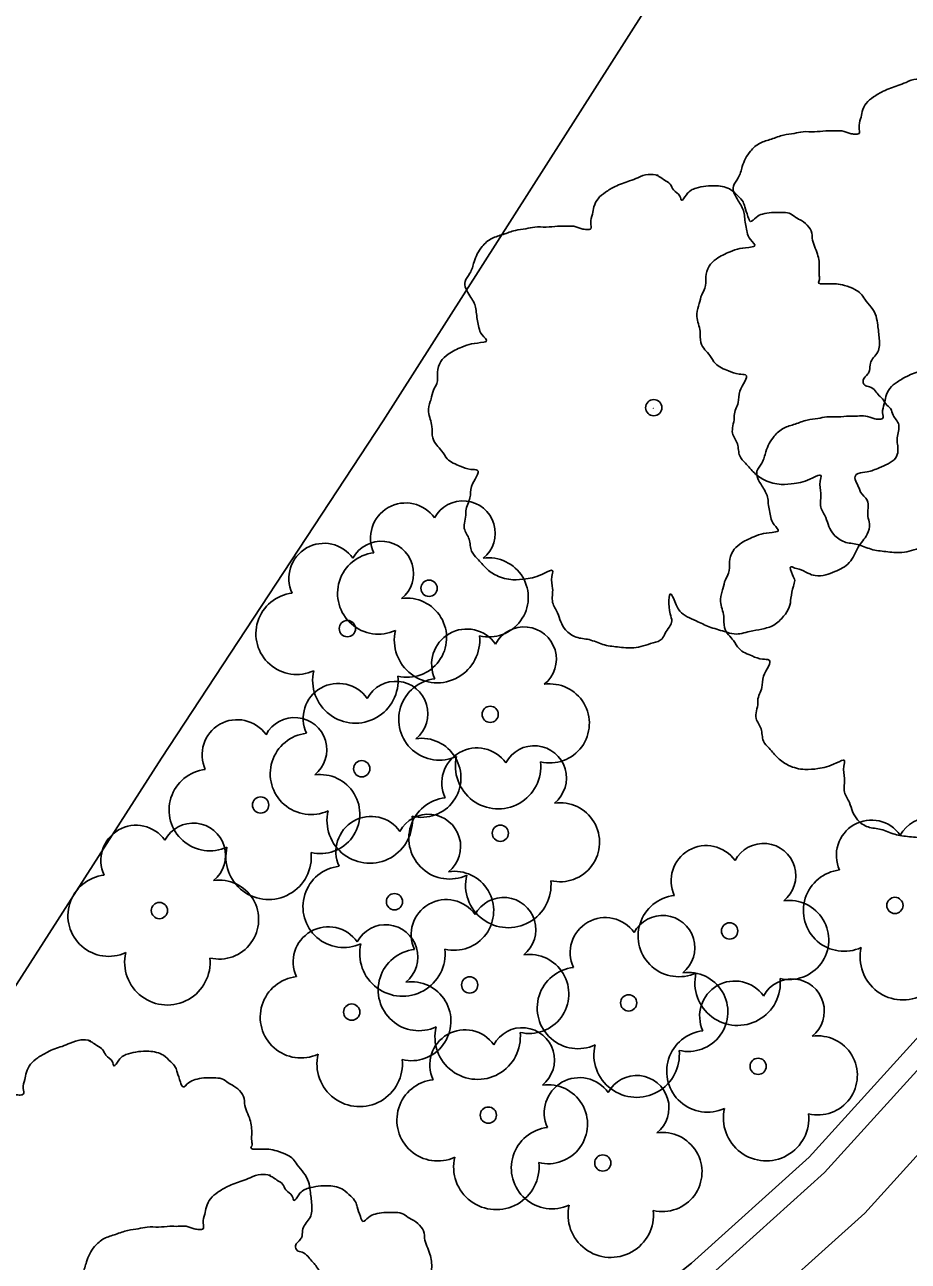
# Model space of a CAD drawing. Extents: x 2161152 to 2175754, y 602179 to 617749.
# Drawn here: x 2162199.07 to 2162219.5, y 604359.99 to 604388.58 of the extents above; entities that cross this region are included whole.
import ezdxf

# ---------------------------------------------------------------- set-up
doc = ezdxf.new("R2010")
doc.units = 0
for name, color, linetype in [('RD_EX_Conc_Curb', 7, 'Continuous'), ('RD_EX_Conc_Gutter', 7, 'Continuous'), ('RD_EX_Conc_Sidewalk', 7, 'Continuous'), ('RD_EX_VEG', 7, 'Continuous')]:
    doc.layers.add(name, color=color, linetype=linetype)

msp = doc.modelspace()

# ---------------------------------------------------------------- linework, layer by layer
at = {"layer": 'RD_EX_Conc_Curb'}
for points in [[(2162184.242, 604343.422), (2162186.521, 604344.038), (2162190.658, 604345.558), (2162195.173, 604347.556), (2162202.112, 604350.97), (2162204.493, 604352.477), (2162209.612, 604356.055), (2162214.493, 604359.946), (2162217.21, 604362.397), (2162219.764, 604365.21)], [(2162220.152, 604364.892), (2162217.564, 604362.042), (2162214.816, 604359.564), (2162209.911, 604355.654), (2162204.77, 604352.061), (2162202.357, 604350.533), (2162195.385, 604347.103), (2162190.845, 604345.094), (2162186.673, 604343.561), (2162182.381, 604342.402), (2162180.487, 604342.017)]]:
    msp.add_lwpolyline(points, dxfattribs=at)
at = {"layer": 'RD_EX_Conc_Gutter'}
msp.add_lwpolyline([(2162230.734, 604380.744), (2162231.841, 604380.024), (2162223.522, 604367.237), (2162221.174, 604364.054), (2162218.497, 604361.106), (2162215.671, 604358.557), (2162210.702, 604354.596), (2162205.502, 604350.961), (2162203.003, 604349.38), (2162195.944, 604345.906), (2162191.341, 604343.869), (2162187.074, 604342.302), (2162182.685, 604341.116), (2162180.734, 604340.72)], dxfattribs=at)
at = {"layer": 'RD_EX_Conc_Sidewalk'}
msp.add_lwpolyline([(2162184.242, 604343.422), (2162187.114, 604348.185), (2162193.999, 604358.778), (2162202.233, 604371.623), (2162207.363, 604379.424), (2162215.289, 604391.875), (2162222.165, 604387.473), (2162227.525, 604384.078), (2162232.46, 604380.96)], dxfattribs=at)
at = {"layer": 'RD_EX_VEG'}
for centre, radius in [((2162213.617, 604379.728), 0.188), ((2162213.607, 604379.714), 0.000075), ((2162208.422, 604375.552), 0.188), ((2162206.533, 604374.619), 0.188), ((2162209.835, 604372.637), 0.188), ((2162206.865, 604371.379), 0.188), ((2162204.527, 604370.541), 0.188), ((2162210.07, 604369.888), 0.188), ((2162202.187, 604368.1), 0.188), ((2162207.622, 604368.304), 0.188), ((2162219.193, 604368.218), 0.188), ((2162215.371, 604367.628), 0.188), ((2162209.361, 604366.38), 0.188), ((2162206.633, 604365.751), 0.188), ((2162213.037, 604365.965), 0.188), ((2162216.031, 604364.497), 0.188), ((2162209.792, 604363.369), 0.188), ((2162212.439, 604362.263), 0.188)]:
    msp.add_circle(centre, radius, dxfattribs=at)
for centre, radius, start, end in [((2162207.881, 604376.712), 0.813, 34.9763, 204.756), ((2162209.206, 604376.828), 0.746, 308.7626, 152.0467), ((2162205.993, 604375.779), 0.813, 34.9763, 204.756), ((2162207.317, 604375.895), 0.746, 308.7626, 152.0467), ((2162207.249, 604375.435), 0.943, 96.4518, 294.734), ((2162209.802, 604375.342), 0.914, 256.5667, 98.1046), ((2162205.361, 604374.502), 0.943, 96.4518, 294.734), ((2162207.913, 604374.409), 0.914, 256.5667, 98.1046), ((2162208.606, 604374.354), 0.988, 166.8827, 5.7589), ((2162209.294, 604373.797), 0.813, 34.9763, 204.756), ((2162210.619, 604373.913), 0.746, 308.7626, 152.0467), ((2162206.718, 604373.421), 0.988, 166.8827, 5.7589), ((2162207.649, 604372.655), 0.746, 308.7626, 152.0467), ((2162208.662, 604372.52), 0.943, 96.4518, 294.734), ((2162206.324, 604372.539), 0.813, 34.9763, 204.756), ((2162211.214, 604372.427), 0.914, 256.5667, 98.1046), ((2162203.986, 604371.701), 0.813, 34.9763, 204.756), ((2162205.311, 604371.817), 0.746, 308.7626, 152.0467), ((2162205.692, 604371.262), 0.943, 96.4518, 294.734), ((2162208.245, 604371.169), 0.914, 256.5667, 98.1046), ((2162209.529, 604371.048), 0.813, 34.9763, 204.756), ((2162210.019, 604371.439), 0.988, 166.8827, 5.7589), ((2162210.854, 604371.165), 0.746, 308.7626, 152.0467), ((2162203.354, 604370.424), 0.943, 96.4518, 294.734), ((2162205.907, 604370.331), 0.914, 256.5667, 98.1046), ((2162208.897, 604369.771), 0.943, 96.4518, 294.734), ((2162211.45, 604369.679), 0.914, 256.5667, 98.1046), ((2162207.049, 604370.182), 0.988, 166.8827, 5.7589), ((2162207.081, 604369.464), 0.813, 34.9763, 204.756), ((2162208.406, 604369.58), 0.746, 308.7626, 152.0467), ((2162219.977, 604369.494), 0.746, 308.7626, 152.0467), ((2162201.646, 604369.26), 0.813, 34.9763, 204.756), ((2162202.971, 604369.377), 0.746, 308.7626, 152.0467), ((2162218.652, 604369.378), 0.813, 34.9763, 204.756), ((2162216.155, 604368.905), 0.746, 308.7626, 152.0467), ((2162204.711, 604369.343), 0.988, 166.8827, 5.7589), ((2162214.831, 604368.789), 0.813, 34.9763, 204.756), ((2162206.449, 604368.187), 0.943, 96.4518, 294.734), ((2162201.014, 604367.983), 0.943, 96.4518, 294.734), ((2162203.567, 604367.891), 0.914, 256.5667, 98.1046), ((2162209.002, 604368.094), 0.914, 256.5667, 98.1046), ((2162210.254, 604368.691), 0.988, 166.8827, 5.7589), ((2162218.02, 604368.101), 0.943, 96.4518, 294.734), ((2162208.82, 604367.541), 0.813, 34.9763, 204.756), ((2162210.144, 604367.657), 0.746, 308.7626, 152.0467), ((2162214.199, 604367.512), 0.943, 96.4518, 294.734), ((2162216.751, 604367.419), 0.914, 256.5667, 98.1046), ((2162212.497, 604367.125), 0.813, 34.9763, 204.756), ((2162213.821, 604367.241), 0.746, 308.7626, 152.0467), ((2162206.092, 604366.911), 0.813, 34.9763, 204.756), ((2162207.417, 604367.027), 0.746, 308.7626, 152.0467), ((2162202.371, 604366.903), 0.988, 166.8827, 5.7589), ((2162207.806, 604367.106), 0.988, 166.8827, 5.7589), ((2162208.188, 604366.264), 0.943, 96.4518, 294.734), ((2162210.74, 604366.171), 0.914, 256.5667, 98.1046), ((2162219.377, 604367.021), 0.988, 166.8827, 5.7589), ((2162211.865, 604365.848), 0.943, 96.4518, 294.734), ((2162205.46, 604365.634), 0.943, 96.4518, 294.734), ((2162214.417, 604365.755), 0.914, 256.5667, 98.1046), ((2162215.556, 604366.431), 0.988, 166.8827, 5.7589), ((2162216.815, 604365.774), 0.746, 308.7626, 152.0467), ((2162208.013, 604365.541), 0.914, 256.5667, 98.1046), ((2162215.491, 604365.658), 0.813, 34.9763, 204.756), ((2162209.545, 604365.183), 0.988, 166.8827, 5.7589), ((2162210.576, 604364.645), 0.746, 308.7626, 152.0467), ((2162209.252, 604364.529), 0.813, 34.9763, 204.756), ((2162214.859, 604364.381), 0.943, 96.4518, 294.734), ((2162217.411, 604364.288), 0.914, 256.5667, 98.1046), ((2162213.221, 604364.768), 0.988, 166.8827, 5.7589), ((2162206.817, 604364.554), 0.988, 166.8827, 5.7589), ((2162211.898, 604363.423), 0.813, 34.9763, 204.756), ((2162213.223, 604363.54), 0.746, 308.7626, 152.0467), ((2162208.62, 604363.252), 0.943, 96.4518, 294.734), ((2162211.172, 604363.159), 0.914, 256.5667, 98.1046), ((2162216.216, 604363.3), 0.988, 166.8827, 5.7589), ((2162211.266, 604362.146), 0.943, 96.4518, 294.734), ((2162213.819, 604362.054), 0.914, 256.5667, 98.1046), ((2162209.977, 604362.172), 0.988, 166.8827, 5.7589), ((2162212.623, 604361.066), 0.988, 166.8827, 5.7589)]:
    msp.add_arc(centre, radius, start, end, dxfattribs=at)
for points in [[(2162219.918, 604387.307), (2162219.693, 604387.326), (2162219.45, 604387.251), (2162219.262, 604387.176), (2162219.093, 604387.12), (2162218.925, 604387.045), (2162218.7, 604386.914), (2162218.531, 604386.764), (2162218.437, 604386.576), (2162218.4, 604386.408), (2162218.363, 604386.202), (2162218.363, 604386.07), (2162218.269, 604386.052), (2162218.156, 604386.07), (2162217.969, 604386.127), (2162217.782, 604386.127), (2162217.594, 604386.127), (2162217.332, 604386.108), (2162217.069, 604386.108), (2162216.863, 604386.07), (2162216.62, 604386.033), (2162216.338, 604385.939), (2162216.076, 604385.846), (2162215.851, 604385.658), (2162215.664, 604385.302), (2162215.57, 604385.04), (2162215.458, 604384.852), (2162215.57, 604384.515), (2162215.701, 604384.252), (2162215.72, 604384.103), (2162215.776, 604383.784), (2162215.851, 604383.615), (2162215.945, 604383.465), (2162215.889, 604383.447), (2162215.607, 604383.409), (2162215.383, 604383.334), (2162215.064, 604383.165), (2162214.895, 604382.997), (2162214.82, 604382.753), (2162214.802, 604382.491), (2162214.727, 604382.341), (2162214.67, 604382.135), (2162214.652, 604382.078), (2162214.614, 604381.835), (2162214.689, 604381.497), (2162214.708, 604381.235), (2162214.802, 604381.066), (2162214.914, 604380.935), (2162215.045, 604380.748), (2162215.345, 604380.579), (2162215.589, 604380.504), (2162215.739, 604380.485), (2162215.607, 604380.111), (2162215.57, 604379.848), (2162215.476, 604379.548), (2162215.476, 604379.492), (2162215.439, 604379.136), (2162215.551, 604378.892), (2162215.607, 604378.611), (2162215.739, 604378.443), (2162215.945, 604378.218), (2162216.188, 604378.049), (2162216.563, 604377.955), (2162216.863, 604377.974), (2162217.294, 604378.105), (2162217.482, 604378.161), (2162217.463, 604378.03), (2162217.482, 604377.749), (2162217.482, 604377.43), (2162217.594, 604377.187), (2162217.669, 604376.981), (2162217.782, 604376.793), (2162218.025, 604376.625), (2162218.325, 604376.568), (2162218.644, 604376.456), (2162218.981, 604376.4), (2162219.356, 604376.381), (2162219.806, 604376.493), (2162220.012, 604376.587), (2162220.087, 604376.718), (2162220.237, 604376.999), (2162220.199, 604377.168), (2162220.218, 604377.618), (2162220.293, 604377.487), (2162220.424, 604377.224), (2162220.799, 604376.999), (2162221.099, 604376.868), (2162221.455, 604376.756), (2162221.68, 604376.7), (2162222.036, 604376.756), (2162222.317, 604376.812), (2162222.598, 604376.906), (2162222.823, 604377.112), (2162222.954, 604377.318), (2162222.992, 604377.524), (2162223.048, 604377.805), (2162223.085, 604377.936)], [(2162213.716, 604385.104), (2162213.491, 604385.122), (2162213.247, 604385.047), (2162213.06, 604384.972), (2162212.891, 604384.916), (2162212.722, 604384.841), (2162212.498, 604384.71), (2162212.329, 604384.56), (2162212.235, 604384.373), (2162212.198, 604384.204), (2162212.16, 604383.998), (2162212.16, 604383.867), (2162212.067, 604383.848), (2162211.954, 604383.867), (2162211.767, 604383.923), (2162211.579, 604383.923), (2162211.392, 604383.923), (2162211.129, 604383.904), (2162210.867, 604383.904), (2162210.661, 604383.867), (2162210.417, 604383.829), (2162210.136, 604383.735), (2162209.874, 604383.642), (2162209.649, 604383.454), (2162209.461, 604383.098), (2162209.368, 604382.836), (2162209.255, 604382.648), (2162209.368, 604382.311), (2162209.499, 604382.049), (2162209.518, 604381.899), (2162209.574, 604381.58), (2162209.649, 604381.411), (2162209.743, 604381.261), (2162209.686, 604381.243), (2162209.405, 604381.205), (2162209.18, 604381.13), (2162208.862, 604380.962), (2162208.693, 604380.793), (2162208.618, 604380.549), (2162208.599, 604380.287), (2162208.524, 604380.137), (2162208.468, 604379.931), (2162208.449, 604379.875), (2162208.412, 604379.631), (2162208.487, 604379.294), (2162208.506, 604379.031), (2162208.599, 604378.862), (2162208.712, 604378.731), (2162208.843, 604378.544), (2162209.143, 604378.375), (2162209.386, 604378.3), (2162209.536, 604378.282), (2162209.405, 604377.907), (2162209.368, 604377.644), (2162209.274, 604377.344), (2162209.274, 604377.288), (2162209.237, 604376.932), (2162209.349, 604376.688), (2162209.405, 604376.407), (2162209.536, 604376.239), (2162209.743, 604376.014), (2162209.986, 604375.845), (2162210.361, 604375.751), (2162210.661, 604375.77), (2162211.092, 604375.901), (2162211.279, 604375.958), (2162211.261, 604375.826), (2162211.279, 604375.545), (2162211.279, 604375.227), (2162211.392, 604374.983), (2162211.467, 604374.777), (2162211.579, 604374.589), (2162211.823, 604374.421), (2162212.123, 604374.364), (2162212.441, 604374.252), (2162212.779, 604374.196), (2162213.154, 604374.177), (2162213.603, 604374.289), (2162213.809, 604374.383), (2162213.884, 604374.514), (2162214.034, 604374.796), (2162213.997, 604374.964), (2162214.016, 604375.414), (2162214.091, 604375.283), (2162214.222, 604375.02), (2162214.597, 604374.796), (2162214.897, 604374.664), (2162215.253, 604374.552), (2162215.478, 604374.496), (2162215.834, 604374.552), (2162216.115, 604374.608), (2162216.396, 604374.702), (2162216.621, 604374.908), (2162216.752, 604375.114), (2162216.789, 604375.32), (2162216.846, 604375.601), (2162216.883, 604375.733)], [(2162216.883, 604375.733), (2162216.827, 604375.864), (2162216.789, 604376.051), (2162216.846, 604376.032), (2162216.977, 604375.995), (2162217.183, 604375.901), (2162217.352, 604375.845), (2162217.595, 604375.864), (2162217.802, 604375.939), (2162218.139, 604376.145), (2162218.345, 604376.501), (2162218.551, 604376.801), (2162218.607, 604377.045), (2162218.57, 604377.213), (2162218.551, 604377.588), (2162218.401, 604377.775), (2162218.364, 604377.869), (2162218.289, 604378.169), (2162218.345, 604378.207), (2162218.551, 604378.244), (2162218.832, 604378.338), (2162219.038, 604378.431), (2162219.207, 604378.563), (2162219.263, 604378.731), (2162219.245, 604379.031), (2162219.282, 604379.331), (2162219.226, 604379.444), (2162219.151, 604379.556), (2162219.095, 604379.706), (2162218.982, 604379.818), (2162218.907, 604379.931), (2162218.832, 604380.006), (2162218.739, 604380.118), (2162218.607, 604380.212), (2162218.495, 604380.249), (2162218.457, 604380.362), (2162218.57, 604380.512), (2162218.607, 604380.587), (2162218.626, 604380.755), (2162218.795, 604381.018), (2162218.832, 604381.318), (2162218.795, 604381.636), (2162218.757, 604381.842), (2162218.645, 604382.049), (2162218.495, 604382.236), (2162218.401, 604382.367), (2162218.27, 604382.461), (2162218.026, 604382.555), (2162217.839, 604382.592), (2162217.577, 604382.592), (2162217.427, 604382.63), (2162217.445, 604382.667), (2162217.445, 604382.78), (2162217.445, 604382.986), (2162217.389, 604383.323), (2162217.277, 604383.698), (2162217.277, 604383.717), (2162217.202, 604383.904), (2162217.033, 604384.054), (2162216.902, 604384.129), (2162216.752, 604384.223), (2162216.565, 604384.241), (2162216.34, 604384.241), (2162216.133, 604384.204), (2162215.984, 604384.129), (2162215.852, 604384.035), (2162215.796, 604384.148), (2162215.721, 604384.373), (2162215.684, 604384.485), (2162215.571, 604384.616), (2162215.403, 604384.766), (2162215.065, 604384.86), (2162214.597, 604384.804), (2162214.372, 604384.654), (2162214.259, 604384.523), (2162214.222, 604384.616), (2162214.072, 604384.766), (2162213.997, 604384.897), (2162213.866, 604384.991), (2162213.753, 604385.066), (2162213.678, 604385.104)], [(2162220.465, 604380.715), (2162220.24, 604380.734), (2162219.996, 604380.659), (2162219.809, 604380.584), (2162219.64, 604380.528), (2162219.471, 604380.453), (2162219.246, 604380.322), (2162219.078, 604380.172), (2162218.984, 604379.985), (2162218.946, 604379.816), (2162218.909, 604379.61), (2162218.909, 604379.478), (2162218.815, 604379.46), (2162218.703, 604379.478), (2162218.515, 604379.535), (2162218.328, 604379.535), (2162218.141, 604379.535), (2162217.878, 604379.516), (2162217.616, 604379.516), (2162217.41, 604379.478), (2162217.166, 604379.441), (2162216.885, 604379.347), (2162216.622, 604379.254), (2162216.398, 604379.066), (2162216.21, 604378.71), (2162216.116, 604378.448), (2162216.004, 604378.26), (2162216.116, 604377.923), (2162216.248, 604377.661), (2162216.266, 604377.511), (2162216.323, 604377.192), (2162216.398, 604377.023), (2162216.491, 604376.873), (2162216.435, 604376.855), (2162216.154, 604376.817), (2162215.929, 604376.742), (2162215.61, 604376.574), (2162215.442, 604376.405), (2162215.367, 604376.161), (2162215.348, 604375.899), (2162215.273, 604375.749), (2162215.217, 604375.543), (2162215.198, 604375.486), (2162215.161, 604375.243), (2162215.236, 604374.905), (2162215.254, 604374.643), (2162215.348, 604374.474), (2162215.46, 604374.343), (2162215.592, 604374.156), (2162215.892, 604373.987), (2162216.135, 604373.912), (2162216.285, 604373.893), (2162216.154, 604373.519), (2162216.116, 604373.256), (2162216.023, 604372.956), (2162216.023, 604372.9), (2162215.985, 604372.544), (2162216.098, 604372.3), (2162216.154, 604372.019), (2162216.285, 604371.851), (2162216.491, 604371.626), (2162216.735, 604371.457), (2162217.11, 604371.363), (2162217.41, 604371.382), (2162217.841, 604371.513), (2162218.028, 604371.569), (2162218.009, 604371.438), (2162218.028, 604371.157), (2162218.028, 604370.839), (2162218.141, 604370.595), (2162218.216, 604370.389), (2162218.328, 604370.201), (2162218.572, 604370.033), (2162218.871, 604369.976), (2162219.19, 604369.864), (2162219.527, 604369.808), (2162219.902, 604369.789), (2162220.352, 604369.901), (2162220.558, 604369.995), (2162220.633, 604370.126), (2162220.783, 604370.407), (2162220.746, 604370.576), (2162220.764, 604371.026), (2162220.839, 604370.895), (2162220.971, 604370.632), (2162221.345, 604370.407), (2162221.645, 604370.276), (2162222.001, 604370.164), (2162222.226, 604370.108), (2162222.582, 604370.164), (2162222.864, 604370.22), (2162223.145, 604370.314), (2162223.37, 604370.52), (2162223.501, 604370.726), (2162223.538, 604370.932), (2162223.594, 604371.213), (2162223.632, 604371.345)], [(2162200.592, 604365.09), (2162200.368, 604365.109), (2162200.124, 604365.034), (2162199.937, 604364.959), (2162199.768, 604364.903), (2162199.599, 604364.828), (2162199.374, 604364.697), (2162199.206, 604364.547), (2162199.112, 604364.359), (2162199.074, 604364.19), (2162199.037, 604363.984), (2162199.037, 604363.853), (2162198.943, 604363.834), (2162198.831, 604363.853), (2162198.643, 604363.909), (2162198.456, 604363.909), (2162198.268, 604363.909), (2162198.006, 604363.891), (2162197.744, 604363.891), (2162197.538, 604363.853), (2162197.294, 604363.816), (2162197.013, 604363.722), (2162196.75, 604363.628), (2162196.526, 604363.441), (2162196.338, 604363.085), (2162196.244, 604362.822), (2162196.132, 604362.635), (2162196.244, 604362.298), (2162196.376, 604362.035), (2162196.394, 604361.885), (2162196.451, 604361.567), (2162196.526, 604361.398), (2162196.619, 604361.248), (2162196.563, 604361.229), (2162196.282, 604361.192), (2162196.057, 604361.117), (2162195.738, 604360.948), (2162195.57, 604360.779), (2162195.495, 604360.536), (2162195.476, 604360.273), (2162195.401, 604360.124), (2162195.345, 604359.917), (2162195.326, 604359.861), (2162195.289, 604359.617), (2162195.364, 604359.28), (2162195.382, 604359.018), (2162195.476, 604358.849), (2162195.588, 604358.718), (2162195.72, 604358.53), (2162196.019, 604358.362), (2162196.263, 604358.287), (2162196.413, 604358.268), (2162196.282, 604357.893), (2162196.244, 604357.631), (2162196.151, 604357.331), (2162196.151, 604357.275), (2162196.113, 604356.919), (2162196.226, 604356.675), (2162196.282, 604356.394), (2162196.413, 604356.225), (2162196.619, 604356), (2162196.863, 604355.832), (2162197.238, 604355.738), (2162197.538, 604355.757), (2162197.969, 604355.888), (2162198.156, 604355.944), (2162198.137, 604355.813), (2162198.156, 604355.532), (2162198.156, 604355.213), (2162198.268, 604354.97), (2162198.343, 604354.763), (2162198.456, 604354.576), (2162198.7, 604354.407), (2162198.999, 604354.351), (2162199.318, 604354.239), (2162199.655, 604354.182), (2162200.03, 604354.164), (2162200.48, 604354.276), (2162200.686, 604354.37), (2162200.761, 604354.501), (2162200.911, 604354.782), (2162200.874, 604354.951), (2162200.892, 604355.401), (2162200.967, 604355.269), (2162201.099, 604355.007), (2162201.473, 604354.782), (2162201.773, 604354.651), (2162202.129, 604354.538), (2162202.354, 604354.482), (2162202.71, 604354.538), (2162202.991, 604354.595), (2162203.273, 604354.688), (2162203.497, 604354.895), (2162203.629, 604355.101), (2162203.666, 604355.307), (2162203.722, 604355.588), (2162203.76, 604355.719)], [(2162203.76, 604355.719), (2162203.704, 604355.85), (2162203.666, 604356.038), (2162203.722, 604356.019), (2162203.854, 604355.982), (2162204.06, 604355.888), (2162204.228, 604355.832), (2162204.472, 604355.85), (2162204.678, 604355.925), (2162205.016, 604356.132), (2162205.222, 604356.488), (2162205.428, 604356.787), (2162205.484, 604357.031), (2162205.447, 604357.2), (2162205.428, 604357.575), (2162205.278, 604357.762), (2162205.24, 604357.856), (2162205.165, 604358.156), (2162205.222, 604358.193), (2162205.428, 604358.231), (2162205.709, 604358.324), (2162205.915, 604358.418), (2162206.084, 604358.549), (2162206.14, 604358.718), (2162206.121, 604359.018), (2162206.159, 604359.318), (2162206.103, 604359.43), (2162206.028, 604359.542), (2162205.971, 604359.692), (2162205.859, 604359.805), (2162205.784, 604359.917), (2162205.709, 604359.992), (2162205.615, 604360.105), (2162205.484, 604360.198), (2162205.372, 604360.236), (2162205.334, 604360.348), (2162205.447, 604360.498), (2162205.484, 604360.573), (2162205.503, 604360.742), (2162205.672, 604361.004), (2162205.709, 604361.304), (2162205.672, 604361.623), (2162205.634, 604361.829), (2162205.522, 604362.035), (2162205.372, 604362.223), (2162205.278, 604362.354), (2162205.147, 604362.447), (2162204.903, 604362.541), (2162204.716, 604362.579), (2162204.453, 604362.579), (2162204.303, 604362.616), (2162204.322, 604362.654), (2162204.322, 604362.766), (2162204.322, 604362.972), (2162204.266, 604363.31), (2162204.153, 604363.684), (2162204.153, 604363.703), (2162204.078, 604363.891), (2162203.91, 604364.041), (2162203.779, 604364.115), (2162203.629, 604364.209), (2162203.441, 604364.228), (2162203.216, 604364.228), (2162203.01, 604364.19), (2162202.86, 604364.115), (2162202.729, 604364.022), (2162202.673, 604364.134), (2162202.598, 604364.359), (2162202.56, 604364.472), (2162202.448, 604364.603), (2162202.279, 604364.753), (2162201.942, 604364.846), (2162201.473, 604364.79), (2162201.248, 604364.64), (2162201.136, 604364.509), (2162201.099, 604364.603), (2162200.949, 604364.753), (2162200.874, 604364.884), (2162200.742, 604364.978), (2162200.63, 604365.053), (2162200.555, 604365.09)], [(2162204.754, 604361.979), (2162204.529, 604361.998), (2162204.285, 604361.923), (2162204.098, 604361.848), (2162203.929, 604361.792), (2162203.761, 604361.717), (2162203.536, 604361.586), (2162203.367, 604361.436), (2162203.273, 604361.248), (2162203.236, 604361.08), (2162203.198, 604360.873), (2162203.198, 604360.742), (2162203.105, 604360.723), (2162202.992, 604360.742), (2162202.805, 604360.798), (2162202.617, 604360.798), (2162202.43, 604360.798), (2162202.167, 604360.78), (2162201.905, 604360.78), (2162201.699, 604360.742), (2162201.455, 604360.705), (2162201.174, 604360.611), (2162200.912, 604360.517), (2162200.687, 604360.33), (2162200.499, 604359.974), (2162200.406, 604359.711), (2162200.293, 604359.524), (2162200.406, 604359.187), (2162200.537, 604358.924), (2162200.556, 604358.774), (2162200.612, 604358.456), (2162200.687, 604358.287), (2162200.781, 604358.137), (2162200.724, 604358.118), (2162200.443, 604358.081), (2162200.218, 604358.006), (2162199.9, 604357.837), (2162199.731, 604357.669), (2162199.656, 604357.425), (2162199.637, 604357.162), (2162199.562, 604357.013), (2162199.506, 604356.806), (2162199.487, 604356.75), (2162199.45, 604356.507), (2162199.525, 604356.169), (2162199.544, 604355.907), (2162199.637, 604355.738), (2162199.75, 604355.607), (2162199.881, 604355.42), (2162200.181, 604355.251), (2162200.424, 604355.176), (2162200.574, 604355.157), (2162200.443, 604354.782), (2162200.406, 604354.52), (2162200.312, 604354.22), (2162200.312, 604354.164), (2162200.275, 604353.808), (2162200.387, 604353.564), (2162200.443, 604353.283), (2162200.574, 604353.114), (2162200.781, 604352.889), (2162201.024, 604352.721), (2162201.399, 604352.627), (2162201.699, 604352.646), (2162202.13, 604352.777), (2162202.317, 604352.833), (2162202.299, 604352.702), (2162202.317, 604352.421), (2162202.317, 604352.102), (2162202.43, 604351.859), (2162202.505, 604351.652), (2162202.617, 604351.465), (2162202.861, 604351.296), (2162203.161, 604351.24), (2162203.479, 604351.128), (2162203.817, 604351.071), (2162204.192, 604351.053), (2162204.641, 604351.165), (2162204.848, 604351.259), (2162204.923, 604351.39), (2162205.072, 604351.671), (2162205.035, 604351.84), (2162205.054, 604352.29), (2162205.129, 604352.158), (2162205.26, 604351.896), (2162205.635, 604351.671), (2162205.935, 604351.54), (2162206.291, 604351.427), (2162206.516, 604351.371), (2162206.872, 604351.427), (2162207.153, 604351.484), (2162207.434, 604351.577), (2162207.659, 604351.784), (2162207.79, 604351.99), (2162207.828, 604352.196), (2162207.884, 604352.477), (2162207.921, 604352.608)], [(2162207.921, 604352.608), (2162207.865, 604352.739), (2162207.828, 604352.927), (2162207.884, 604352.908), (2162208.015, 604352.871), (2162208.221, 604352.777), (2162208.39, 604352.721), (2162208.633, 604352.739), (2162208.84, 604352.814), (2162209.177, 604353.021), (2162209.383, 604353.377), (2162209.589, 604353.677), (2162209.645, 604353.92), (2162209.608, 604354.089), (2162209.589, 604354.464), (2162209.439, 604354.651), (2162209.402, 604354.745), (2162209.327, 604355.045), (2162209.383, 604355.082), (2162209.589, 604355.12), (2162209.87, 604355.213), (2162210.077, 604355.307), (2162210.245, 604355.438), (2162210.301, 604355.607), (2162210.283, 604355.907), (2162210.32, 604356.207), (2162210.264, 604356.319), (2162210.189, 604356.432), (2162210.133, 604356.582), (2162210.02, 604356.694), (2162209.945, 604356.806), (2162209.87, 604356.881), (2162209.777, 604356.994), (2162209.645, 604357.088), (2162209.533, 604357.125), (2162209.496, 604357.237), (2162209.608, 604357.387), (2162209.645, 604357.462), (2162209.664, 604357.631), (2162209.833, 604357.893), (2162209.87, 604358.193), (2162209.833, 604358.512), (2162209.795, 604358.718), (2162209.683, 604358.924), (2162209.533, 604359.112), (2162209.439, 604359.243), (2162209.308, 604359.337), (2162209.064, 604359.43), (2162208.877, 604359.468), (2162208.615, 604359.468), (2162208.465, 604359.505), (2162208.483, 604359.543), (2162208.483, 604359.655), (2162208.483, 604359.861), (2162208.427, 604360.199), (2162208.315, 604360.574), (2162208.315, 604360.592), (2162208.24, 604360.78), (2162208.071, 604360.93), (2162207.94, 604361.005), (2162207.79, 604361.098), (2162207.603, 604361.117), (2162207.378, 604361.117), (2162207.172, 604361.08), (2162207.022, 604361.005), (2162206.89, 604360.911), (2162206.834, 604361.023), (2162206.759, 604361.248), (2162206.722, 604361.361), (2162206.609, 604361.492), (2162206.441, 604361.642), (2162206.103, 604361.735), (2162205.635, 604361.679), (2162205.41, 604361.529), (2162205.297, 604361.398), (2162205.26, 604361.492), (2162205.11, 604361.642), (2162205.035, 604361.773), (2162204.904, 604361.867), (2162204.791, 604361.942), (2162204.716, 604361.979)]]:
    msp.add_spline(points, degree=3, dxfattribs=at)

doc.saveas('drawing.dxf')
